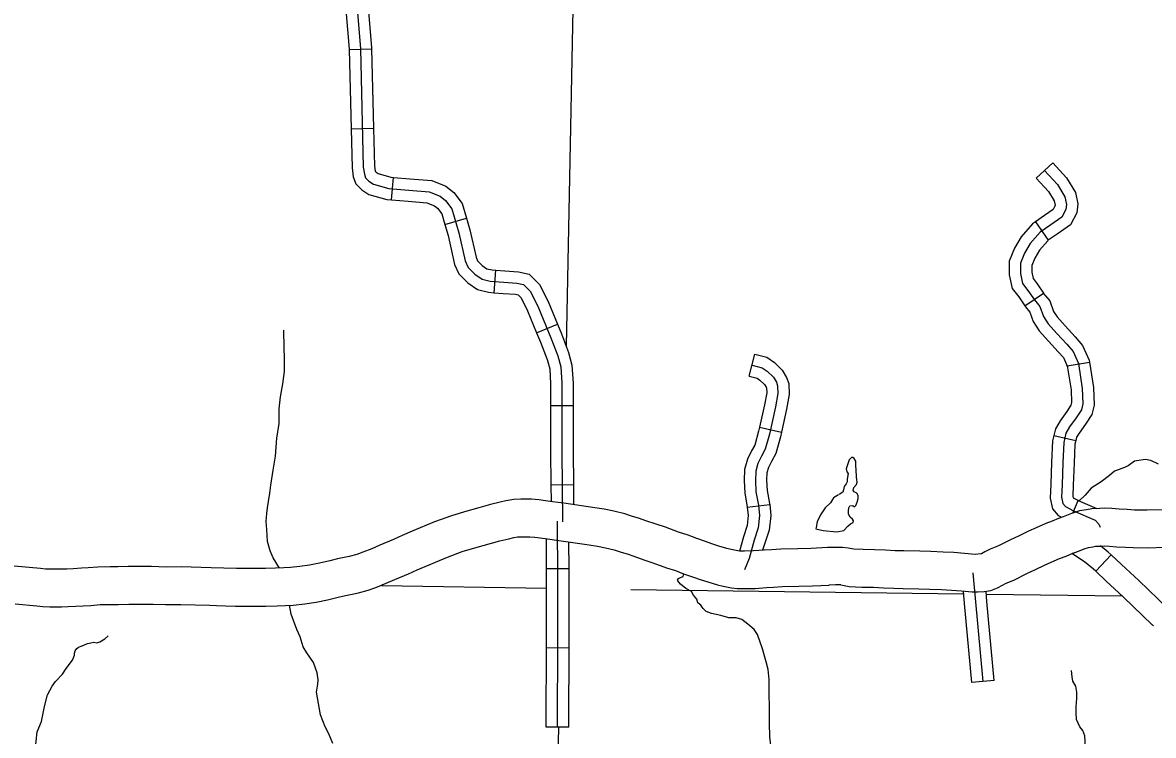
# Model space of a CAD drawing. Extents: x 813775 to 1157140, y 1757555 to 1979907.
# Drawn here: x 936106 to 951173, y 1820992 to 1830487 of the extents above; entities that cross this region are included whole.
import ezdxf

# ---------------------------------------------------------------- set-up
doc = ezdxf.new("R2010")
doc.units = 0
for name, color, linetype in [('Level 10', 7, 'Continuous'), ('Level 31', 7, 'Continuous'), ('Level 32', 7, 'Continuous'), ('Level 35', 7, 'Continuous'), ('Level 45', 7, 'Continuous'), ('Level 5', 7, 'Continuous')]:
    doc.layers.add(name, color=color, linetype=linetype)

msp = doc.modelspace()

# ---------------------------------------------------------------- linework, layer by layer
at = {"layer": 'Level 10'}
for points in [[(952633, 1824490), (952532, 1824439), (952314, 1824331), (952092, 1824241), (951935, 1824175), (951767, 1824120), (951663, 1824082), (951542, 1824050), (951451, 1824023), (951391, 1824007), (951297, 1823999), (951091, 1823991)], [(943317, 1824086), (943166, 1824104), (943074, 1824117), (942986, 1824131), (942887, 1824138), (942806, 1824139), (942743, 1824138), (942650, 1824136), (942544, 1824116), (942467, 1824097), (942340, 1824067), (942186, 1824025)], [(944670, 1823764), (944546, 1823805), (944412, 1823852), (944326, 1823881), (944220, 1823913), (944129, 1823943), (943983, 1823980), (943856, 1824005), (943730, 1824025), (943317, 1824086)], [(942186, 1824025), (941993, 1823972), (941806, 1823914), (941683, 1823870), (941594, 1823838)], [(951091, 1823991), (950921, 1823994), (950824, 1824000), (950719, 1824004), (950618, 1824015), (950526, 1824017), (950458, 1824015), (950352, 1824010), (950283, 1823999), (950187, 1823982), (950083, 1823949), (949970, 1823905)], [(951096, 1823491), (951329, 1823500), (951476, 1823513), (951586, 1823541), (951676, 1823569), (951812, 1823603), (951932, 1823648), (952110, 1823707), (952282, 1823778), (952519, 1823875), (952756, 1823992), (952891, 1824061)], [(941594, 1823838), (941297, 1823713), (941164, 1823657), (941046, 1823603), (940865, 1823526), (940758, 1823479), (940639, 1823431), (940560, 1823404), (940458, 1823376), (940412, 1823365), (940301, 1823343), (940198, 1823319), (940062, 1823288), (939927, 1823260), (939799, 1823241), (939673, 1823227)], [(945382, 1823515), (945288, 1823545), (945205, 1823573), (945089, 1823614), (944972, 1823660), (944844, 1823699), (944670, 1823764)], [(949970, 1823905), (949909, 1823881), (949824, 1823844), (949739, 1823813), (949609, 1823758), (949510, 1823712), (949384, 1823652), (949269, 1823597), (949107, 1823517), (948998, 1823471), (948929, 1823436)], [(942466, 1823583), (942584, 1823611), (942651, 1823627), (942702, 1823637), (942754, 1823638), (942807, 1823639), (942865, 1823638), (942931, 1823634), (943001, 1823623), (943101, 1823609), (943250, 1823590)], [(941766, 1823368), (941964, 1823440), (942133, 1823492), (942466, 1823583)], [(943250, 1823590), (943655, 1823531), (943768, 1823513), (943873, 1823492), (943988, 1823463), (944069, 1823436), (944174, 1823405), (944250, 1823379), (944385, 1823332), (944504, 1823292)], [(946209, 1823474), (946085, 1823465), (945985, 1823461), (945844, 1823449), (945725, 1823448), (945660, 1823448), (945634, 1823451), (945547, 1823469), (945491, 1823482), (945382, 1823515)], [(946829, 1823493), (946614, 1823483), (946435, 1823479), (946209, 1823474)], [(947106, 1823487), (947030, 1823497), (946924, 1823496), (946832, 1823493)], [(947734, 1823452), (947602, 1823458), (947457, 1823466), (947306, 1823467), (947180, 1823474), (947106, 1823487)], [(950152, 1823439), (950250, 1823477), (950308, 1823496), (950365, 1823506), (950402, 1823512), (950475, 1823515), (950527, 1823516), (950586, 1823515), (950682, 1823505), (950801, 1823500), (950902, 1823495), (951096, 1823491)], [(939710, 1822729), (939864, 1822745), (940015, 1822768), (940168, 1822799), (940310, 1822832), (940407, 1822854), (940518, 1822876), (940583, 1822891), (940708, 1822926), (940814, 1822962), (940952, 1823018), (941064, 1823067), (941247, 1823146), (941364, 1823199), (941766, 1823368)], [(948799, 1823404), (948658, 1823416), (948516, 1823427), (948371, 1823435), (948208, 1823440), (948061, 1823445), (947848, 1823449), (947734, 1823452)], [(948929, 1823436), (948881, 1823410), (948880, 1823409), (948874, 1823409), (948799, 1823404)], [(949162, 1822993), (949210, 1823018), (949315, 1823062), (949488, 1823147), (949600, 1823201), (949722, 1823259), (949811, 1823301), (949922, 1823347), (950010, 1823379), (950100, 1823419), (950152, 1823439)], [(937109, 1823235), (936981, 1823222), (936888, 1823220), (936780, 1823213), (936693, 1823207), (936613, 1823206), (936554, 1823205), (936483, 1823206), (936410, 1823208), (936344, 1823216), (935991, 1823246)], [(937822, 1823243), (937694, 1823242), (937513, 1823242), (937376, 1823238), (937274, 1823238), (937109, 1823235)], [(938616, 1823225), (938218, 1823238), (938017, 1823235), (937822, 1823243)], [(938957, 1823214), (938616, 1823225)], [(939673, 1823227), (939585, 1823224), (939477, 1823218), (939340, 1823214), (938957, 1823214)], [(944504, 1823292), (944684, 1823225), (944807, 1823188), (944913, 1823146), (945043, 1823100), (945132, 1823070), (945234, 1823037)], [(945234, 1823037), (945364, 1822998), (945440, 1822981), (945550, 1822958), (945627, 1822948), (945727, 1822948), (945868, 1822949), (946017, 1822962), (946112, 1822966), (946232, 1822974)], [(946232, 1822974), (946447, 1822979), (946630, 1822984), (946851, 1822993)], [(947008, 1822997), (946936, 1822996), (946847, 1822993)], [(947008, 1822997), (947121, 1822976), (947290, 1822967), (947443, 1822966), (947577, 1822959), (947715, 1822952)], [(947715, 1822952), (947837, 1822949), (948046, 1822945), (948192, 1822940), (948350, 1822936), (948481, 1822928), (948618, 1822917), (948759, 1822906)], [(948759, 1822906), (948832, 1822905), (948916, 1822910), (949008, 1822921), (949098, 1822958), (949162, 1822993)], [(936007, 1822743), (936294, 1822718), (936373, 1822709), (936470, 1822706), (936555, 1822705), (936622, 1822706), (936712, 1822708), (936811, 1822713), (936911, 1822720), (937013, 1822723), (937138, 1822736)], [(937138, 1822736), (937277, 1822738), (937383, 1822738), (937520, 1822742), (937845, 1822742)], [(937845, 1822742), (938009, 1822735), (938213, 1822738), (938600, 1822725)], [(938600, 1822725), (938687, 1822723), (938807, 1822720), (938944, 1822714), (939043, 1822714), (939144, 1822713), (939231, 1822714)], [(939227, 1822714), (939347, 1822714), (939496, 1822719), (939608, 1822724), (939710, 1822729)]]:
    msp.add_lwpolyline(points, dxfattribs=at)
at = {"layer": 'Level 31'}
for p in [(950404, 1823178), (950610, 1823396)]:
    msp.add_line(p, (950610, 1823396), dxfattribs=at)
for points in [[(950610, 1823396), (950571, 1823432), (950468, 1823517)], [(950404, 1823178), (950373, 1823207), (950254, 1823305), (950085, 1823413)], [(950610, 1823396), (950746, 1823267), (950977, 1823054), (951365, 1822681), (951374, 1822673)], [(951173, 1822451), (951161, 1822462), (950771, 1822836), (950542, 1823048), (950404, 1823178)]]:
    msp.add_lwpolyline(points, dxfattribs=at)
at = {"layer": 'Level 32'}
for p, q in [((940456, 1830129), (940756, 1830137)), ((940483, 1829074), (940782, 1829081)), ((949613, 1828413), (949833, 1828617)), ((941021, 1828125), (941046, 1828424)), ((941731, 1827798), (942019, 1827882)), ((949600, 1827832), (949773, 1827587)), ((942389, 1826889), (942411, 1827188)), ((949458, 1826716), (949708, 1826882)), ((942955, 1826354), (943232, 1826468)), ((945788, 1825779), (945863, 1826070)), ((950026, 1825917), (950323, 1825963)), ((943141, 1825388), (943441, 1825388)), ((945925, 1825098), (946218, 1825033)), ((949847, 1824988), (950139, 1824921)), ((943145, 1824331), (943445, 1824334)), ((945762, 1824034), (946060, 1824068)), ((950098, 1823954), (950171, 1824121)), ((943387, 1823213), (943087, 1823211)), ((943387, 1822155), (943087, 1822157)), ((943383, 1821100), (943083, 1821100))]:
    msp.add_line(p, q, dxfattribs=at)
for points in [[(940357, 1831160), (940386, 1830975), (940456, 1830135), (940456, 1830129)], [(940653, 1831207), (940684, 1831011), (940756, 1830151), (940756, 1830137)], [(940535, 1830993), (940606, 1830143), (940645, 1828563)], [(940456, 1830129), (940483, 1829074)], [(940756, 1830137), (940782, 1829081)], [(940483, 1829074), (940495, 1828551), (940512, 1828433), (940547, 1828338), (940626, 1828259), (940720, 1828198), (940960, 1828130), (941021, 1828125)], [(940782, 1829081), (940795, 1828576), (940805, 1828506), (940806, 1828503), (940815, 1828494), (940845, 1828475), (941014, 1828427), (941046, 1828424)], [(949833, 1828617), (950015, 1828421), (950133, 1828224), (950166, 1828073), (950155, 1827951), (950068, 1827792), (949893, 1827671), (949773, 1827587)], [(940645, 1828563), (940659, 1828470), (940676, 1828421), (940721, 1828376), (940783, 1828336), (940987, 1828279), (941253, 1828256), (941524, 1828234), (941671, 1828176), (941742, 1828119), (941826, 1828008), (941919, 1827688), (942004, 1827314), (942044, 1827225), (942133, 1827136), (942230, 1827070), (942337, 1827043), (942519, 1827030), (942692, 1827016), (942781, 1826999), (942870, 1826910), (942972, 1826710), (943144, 1826286), (943238, 1826046), (943278, 1825900), (943291, 1825682), (943291, 1824775), (943299, 1823836)], [(949723, 1828515), (949895, 1828330), (949992, 1828168), (950015, 1828064), (950008, 1827996), (949953, 1827895), (949807, 1827794), (949664, 1827694), (949531, 1827544), (949457, 1827414), (949402, 1827281), (949402, 1827145), (949431, 1827012), (949502, 1826920), (949587, 1826794), (949661, 1826706), (949707, 1826573), (949771, 1826475), (949888, 1826346), (950018, 1826203), (950102, 1826105), (950174, 1825946), (950226, 1825612), (950235, 1825410), (950213, 1825329), (950144, 1825222), (950057, 1825101), (950008, 1825020), (949979, 1824893), (949966, 1824624), (949956, 1824332), (949947, 1824166), (949966, 1824082), (950002, 1824039), (950109, 1823984), (950396, 1823860), (950446, 1823808), (950466, 1823765)], [(941046, 1828424), (941266, 1828406), (941559, 1828382), (941747, 1828307), (941850, 1828224), (941962, 1828076), (942019, 1827882)], [(949613, 1828413), (949774, 1828239), (949851, 1828112), (949863, 1828055), (949862, 1828041), (949839, 1827998), (949721, 1827917), (949600, 1827832)], [(941021, 1828125), (941241, 1828107), (941490, 1828087), (941594, 1828045), (941633, 1828014), (941690, 1827939), (941731, 1827798)], [(942019, 1827882), (942065, 1827725), (942147, 1827362), (942169, 1827312), (942229, 1827252), (942293, 1827209), (942361, 1827192), (942411, 1827188)], [(949600, 1827832), (949564, 1827806), (949409, 1827632), (949322, 1827481), (949252, 1827311), (949252, 1827129), (949292, 1826946), (949380, 1826832), (949458, 1826716)], [(941731, 1827798), (941774, 1827650), (941861, 1827266), (941918, 1827139), (942036, 1827021), (942168, 1826931), (942313, 1826895), (942389, 1826889)], [(949773, 1827587), (949765, 1827581), (949654, 1827456), (949592, 1827348), (949552, 1827251), (949552, 1827161), (949570, 1827077), (949624, 1827008), (949708, 1826882)], [(942411, 1827188), (942530, 1827179), (942713, 1827165), (942855, 1827137), (942992, 1826999), (943108, 1826772), (943232, 1826468)], [(942389, 1826889), (942508, 1826880), (942671, 1826868), (942707, 1826861), (942747, 1826821), (942835, 1826647), (942955, 1826354)], [(949706, 1826884), (949794, 1826781), (949842, 1826640), (949890, 1826568), (949999, 1826446), (950130, 1826302), (950230, 1826187), (950319, 1825989), (950323, 1825963)], [(949458, 1826716), (949467, 1826703), (949528, 1826630), (949571, 1826506), (949653, 1826383), (949777, 1826245), (949906, 1826103), (949974, 1826024), (950029, 1825903), (950026, 1825917)], [(942955, 1826354), (943005, 1826231), (943095, 1825999), (943129, 1825875), (943141, 1825677), (943141, 1825388)], [(943232, 1826468), (943284, 1826342), (943380, 1826093), (943426, 1825924), (943441, 1825686), (943441, 1825388)], [(945863, 1826070), (946022, 1826029), (946123, 1825958), (946227, 1825857), (946286, 1825761), (946315, 1825679), (946321, 1825535), (946286, 1825338), (946218, 1825033)], [(945826, 1825924), (945958, 1825890), (946027, 1825842), (946109, 1825762), (946150, 1825696), (946166, 1825650), (946170, 1825545), (946138, 1825367), (946059, 1825006), (946001, 1824803), (945951, 1824711), (945903, 1824615), (945874, 1824513), (945869, 1824389), (945876, 1824238), (945910, 1824060), (945926, 1823921), (945908, 1823756), (945853, 1823594), (945785, 1823348), (945726, 1823198)], [(950026, 1825917), (950076, 1825597), (950084, 1825427), (950074, 1825391), (950020, 1825306), (949932, 1825184), (949867, 1825077), (949847, 1824988)], [(950323, 1825963), (950375, 1825627), (950386, 1825393), (950351, 1825268), (950269, 1825138), (950182, 1825018), (950149, 1824963), (950139, 1824921)], [(945788, 1825779), (945894, 1825752), (945931, 1825726), (945991, 1825668), (946014, 1825631), (946017, 1825622), (946020, 1825555), (945991, 1825397), (945925, 1825098)], [(943141, 1825388), (943141, 1824775), (943145, 1824331)], [(943441, 1825388), (943441, 1824776), (943445, 1824334)], [(945925, 1825098), (945913, 1825043), (945862, 1824860), (945818, 1824781), (945763, 1824670), (945724, 1824536), (945719, 1824389), (945727, 1824221), (945762, 1824038), (945762, 1824034)], [(946218, 1825033), (946204, 1824970), (946141, 1824746), (946084, 1824642), (946044, 1824561), (946023, 1824489), (946019, 1824390), (946025, 1824256), (946059, 1824083), (946060, 1824068)], [(949847, 1824988), (949830, 1824914), (949816, 1824630), (949806, 1824338), (949796, 1824153), (949828, 1824012), (949906, 1823920), (949950, 1823897)], [(950139, 1824921), (950128, 1824873), (950116, 1824618), (950106, 1824325), (950098, 1824179), (950103, 1824156), (950173, 1824120), (950171, 1824121)], [(943145, 1824331), (943147, 1824107)], [(943445, 1824334), (943447, 1824068)], [(946060, 1824068), (946077, 1823921), (946055, 1823724), (945966, 1823460)], [(950171, 1824121), (950419, 1824013)], [(945762, 1824034), (945775, 1823921), (945761, 1823789), (945710, 1823638), (945656, 1823447)], [(943233, 1821100), (943233, 1821183), (943238, 1822205), (943238, 1823076), (943235, 1823844)], [(943087, 1823211), (943086, 1823610)], [(943387, 1823213), (943386, 1823572)], [(943087, 1822157), (943088, 1822205), (943088, 1823076), (943087, 1823211)], [(943387, 1822155), (943388, 1822204), (943388, 1823076), (943387, 1823213)], [(943083, 1821100), (943083, 1821183), (943087, 1822157)], [(943383, 1821100), (943383, 1821182), (943387, 1822155)]]:
    msp.add_lwpolyline(points, dxfattribs=at)
at = {"layer": 'Level 35'}
for points in [[(939597, 1825838), (939594, 1826018), (939592, 1826155), (939587, 1826389)], [(939414, 1824327), (939445, 1824524), (939476, 1824710), (939491, 1824952), (939524, 1825149), (939526, 1825341), (939544, 1825502), (939572, 1825674), (939597, 1825838)], [(946978, 1824195), (946912, 1824157), (946872, 1824091), (946801, 1824023), (946738, 1823930), (946695, 1823836), (946678, 1823763), (946675, 1823743), (946773, 1823720), (946957, 1823705), (947048, 1823720), (947101, 1823781), (947139, 1823811), (947174, 1823826), (947177, 1823852), (947164, 1823872), (947131, 1823897), (947109, 1823937), (947109, 1823985), (947114, 1824023), (947126, 1824048), (947167, 1824053), (947189, 1824036), (947209, 1824056), (947227, 1824101), (947240, 1824149), (947240, 1824187), (947220, 1824220), (947184, 1824238), (947172, 1824255), (947182, 1824296), (947215, 1824333), (947227, 1824364), (947222, 1824399), (947217, 1824434), (947212, 1824533), (947209, 1824581), (947209, 1824631), (947207, 1824646), (947184, 1824679), (947169, 1824694), (947149, 1824692), (947119, 1824661), (947081, 1824545), (947086, 1824505), (947104, 1824482), (947091, 1824407), (947094, 1824371), (947078, 1824341), (947051, 1824308), (947046, 1824265), (947033, 1824230), (946988, 1824202)], [(951243, 1824607), (951140, 1824653), (951064, 1824667), (950920, 1824643)], [(950920, 1824643), (950836, 1824583), (950768, 1824553), (950657, 1824510), (950586, 1824453), (950477, 1824371), (950344, 1824284), (950265, 1824192), (950184, 1824115)], [(939404, 1823452), (939369, 1823575), (939361, 1823734), (939353, 1823843), (939361, 1823946), (939369, 1824024), (939381, 1824107), (939401, 1824221), (939414, 1824327)], [(939529, 1823221), (939442, 1823359), (939404, 1823452)], [(945216, 1822644), (945176, 1822683), (945159, 1822701), (945141, 1822729), (945103, 1822759), (945091, 1822807), (945045, 1822860), (945017, 1822908), (944944, 1822951), (944871, 1823006), (944836, 1823049), (944833, 1823062), (944846, 1823082), (944874, 1823095), (944906, 1823110), (944916, 1823145)], [(939759, 1822402), (939684, 1822607), (939663, 1822726)], [(946055, 1821737), (946038, 1821872), (946015, 1821973), (945965, 1822147), (945897, 1822336), (945854, 1822402), (945768, 1822472), (945690, 1822538), (945612, 1822558), (945518, 1822558), (945408, 1822588), (945284, 1822616), (945216, 1822644)], [(936771, 1821993), (936796, 1822061), (936796, 1822089), (936804, 1822119), (936827, 1822149), (936852, 1822169), (936897, 1822187), (936968, 1822217), (937013, 1822227), (937056, 1822233), (937096, 1822227), (937134, 1822240), (937200, 1822280), (937245, 1822318)], [(940241, 1820885), (940188, 1821014), (940135, 1821105), (940077, 1821266), (940021, 1821567), (940039, 1821675), (940044, 1821731), (940029, 1821824), (939981, 1821963), (939893, 1822094), (939842, 1822172), (939805, 1822303), (939759, 1822402)], [(936285, 1820625), (936275, 1820793), (936300, 1821040), (936355, 1821176), (936398, 1821378), (936438, 1821532), (936499, 1821648), (936544, 1821709), (936638, 1821807), (936688, 1821885), (936771, 1821993)], [(950268, 1820839), (950261, 1820987), (950233, 1821058), (950193, 1821106), (950147, 1821204), (950142, 1821297), (950145, 1821378), (950155, 1821482), (950155, 1821570), (950140, 1821646), (950100, 1821714), (950089, 1821774), (950084, 1821855)], [(946101, 1820609), (946081, 1820826), (946063, 1820975), (946058, 1821154), (946058, 1821346), (946053, 1821568), (946055, 1821737)]]:
    msp.add_lwpolyline(points, dxfattribs=at)
at = {"layer": 'Level 45'}
msp.add_line((949052, 1821725), (948754, 1821698), dxfattribs=at)
for points in [[(948903, 1821711), (948770, 1823156)], [(948657, 1822749), (948641, 1822915)], [(948955, 1822777), (948943, 1822913)], [(948754, 1821698), (948657, 1822749)], [(949052, 1821725), (948955, 1822777)]]:
    msp.add_lwpolyline(points, dxfattribs=at)
at = {"layer": 'Level 5'}
for points in [[(943477, 1832689), (943348, 1826175)], [(940886, 1822989), (943088, 1822953)], [(944209, 1822937), (948645, 1822878)], [(948946, 1822874), (950756, 1822850)], [(943246, 1821100), (943233, 1820502), (943214, 1812289)]]:
    msp.add_lwpolyline(points, dxfattribs=at)

doc.saveas('drawing.dxf')
